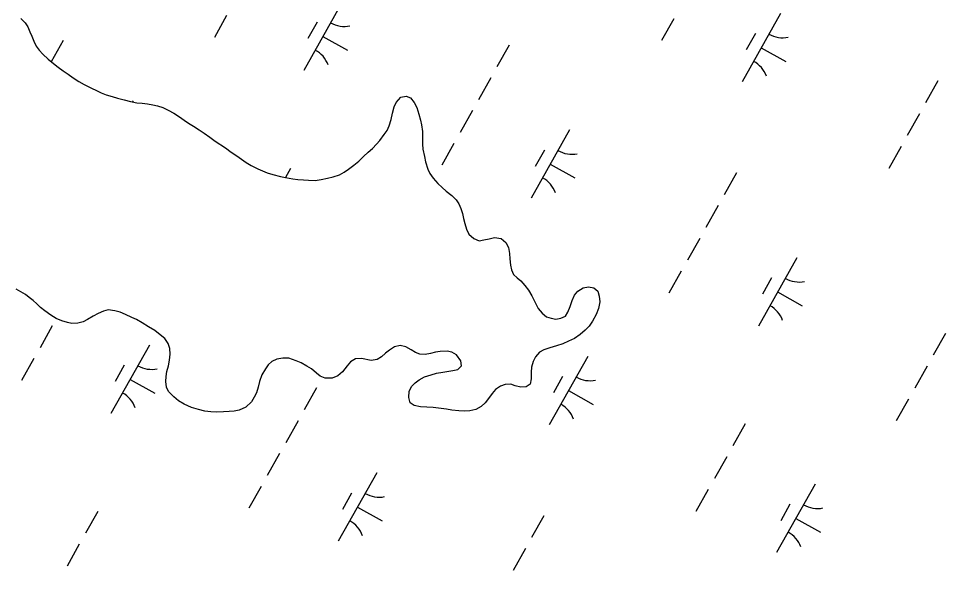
# Model space of a CAD drawing. Extents: x 3913936 to 3933962, y 195330 to 217741.
# Drawn here: x 3921813 to 3922405, y 205787 to 206139 of the extents above; entities that cross this region are included whole.
import ezdxf

# ---------------------------------------------------------------- set-up
doc = ezdxf.new("R2010")
doc.units = 0
doc.layers.add('V-WETL-SWMP', color=7, linetype='Continuous')

msp = doc.modelspace()

# ---------------------------------------------------------------- linework, layer by layer
at = {"layer": 'V-WETL-SWMP'}
for p, q in [((3922019.76, 206149.77), (3921995.26, 206106.19)), ((3922299.36, 206142.56), (3922274.86, 206098.97)), ((3921814.75, 206139.45), (3921817.48, 206136.65)), ((3921817.48, 206136.65), (3921819.17, 206133.97)), ((3921946.07, 206141.21), (3921938.23, 206127.26)), ((3922003.72, 206136.99), (3921997.84, 206126.53)), ((3922231.26, 206139.2), (3922223.42, 206125.25)), ((3921819.17, 206133.97), (3921820.61, 206130.9)), ((3921820.61, 206130.9), (3921821.79, 206128.09)), ((3921821.79, 206128.09), (3921823.11, 206124.89)), ((3921823.11, 206124.89), (3921824.55, 206121.69)), ((3921841.81, 206125.3), (3921834.23, 206111.81)), ((3922007.51, 206127.98), (3922023.2, 206119.16)), ((3922283.32, 206129.77), (3922277.44, 206119.31)), ((3921824.55, 206121.69), (3921826.5, 206119.14)), ((3921826.5, 206119.14), (3921828.84, 206116.59)), ((3922126.35, 206122.46), (3922118.51, 206108.51)), ((3922287.11, 206120.76), (3922302.8, 206111.94)), ((3921828.84, 206116.59), (3921832.21, 206113.41)), ((3921832.21, 206113.41), (3921835.57, 206110.75)), ((3921835.57, 206110.75), (3921838.55, 206108.34)), ((3921838.55, 206108.34), (3921841.78, 206106.05)), ((3921841.78, 206106.05), (3921844.88, 206103.77)), ((3921844.88, 206103.77), (3921848.24, 206101.49)), ((3921848.24, 206101.49), (3921851.73, 206099.21)), ((3922114.59, 206101.54), (3922106.75, 206087.59)), ((3921851.73, 206099.21), (3921855.22, 206097.32)), ((3921855.22, 206097.32), (3921859.86, 206094.92)), ((3921859.86, 206094.92), (3921862.96, 206093.54)), ((3922399.78, 206099.53), (3922391.94, 206085.58)), ((3921862.96, 206093.54), (3921866.06, 206092.02)), ((3921866.06, 206092.02), (3921869.15, 206090.77)), ((3921869.15, 206090.77), (3921873.02, 206089.52)), ((3921873.02, 206089.52), (3921876.49, 206088.53)), ((3921876.49, 206088.53), (3921880.74, 206087.41)), ((3922054.27, 206085.82), (3922057.2, 206089.19)), ((3922057.2, 206089.19), (3922060.53, 206089.86)), ((3922060.53, 206089.86), (3922063.37, 206088.73)), ((3922063.37, 206088.73), (3922065.58, 206085.8)), ((3921880.74, 206087.41), (3921884.73, 206086.42)), ((3921884.73, 206086.42), (3921888.72, 206085.69)), ((3921886.39, 206086.81), (3921886.03, 206086.18)), ((3921888.72, 206085.69), (3921892.19, 206085.33)), ((3921892.19, 206085.33), (3921895.53, 206084.98)), ((3921895.53, 206084.98), (3921899.01, 206084.37)), ((3921899.01, 206084.37), (3921901.97, 206083.63)), ((3921901.97, 206083.63), (3921905.32, 206082.63)), ((3921905.32, 206082.63), (3921908.8, 206080.87)), ((3922051.77, 206078.99), (3922053.02, 206082.99)), ((3922053.02, 206082.99), (3922054.27, 206085.82)), ((3922065.58, 206085.8), (3922067.28, 206082.61)), ((3922067.28, 206082.61), (3922068.73, 206078.25)), ((3921908.8, 206080.87), (3921912.29, 206078.97)), ((3921912.29, 206078.97), (3921915.91, 206076.69)), ((3921915.91, 206076.69), (3921919.01, 206074.54)), ((3922050.91, 206075), (3922051.77, 206078.99)), ((3922068.73, 206078.25), (3922069.67, 206074.54)), ((3922102.83, 206080.62), (3922094.99, 206066.67)), ((3922388.02, 206078.61), (3922380.18, 206064.66)), ((3921919.01, 206074.54), (3921921.72, 206072.64)), ((3921921.72, 206072.64), (3921924.95, 206070.61)), ((3922048.41, 206068.04), (3922049.66, 206071.01)), ((3922049.66, 206071.01), (3922050.91, 206075)), ((3922069.67, 206074.54), (3922070.33, 206071.59)), ((3922070.33, 206071.59), (3922070.89, 206067.35)), ((3921924.95, 206070.61), (3921928.44, 206068.46)), ((3921928.44, 206068.46), (3921931.8, 206066.18)), ((3921931.8, 206066.18), (3921935.42, 206063.65)), ((3922043.84, 206061.58), (3922046.63, 206065.33)), ((3922046.63, 206065.33), (3922048.41, 206068.04)), ((3922070.89, 206067.35), (3922070.93, 206063.37)), ((3922164.76, 206068.27), (3922140.25, 206024.68)), ((3921935.42, 206063.65), (3921938.78, 206061.24)), ((3921938.78, 206061.24), (3921945.25, 206056.8)), ((3922039.01, 206056.52), (3922041.68, 206059.25)), ((3922041.68, 206059.25), (3922043.84, 206061.58)), ((3922070.93, 206063.37), (3922071.09, 206059.14)), ((3922071.09, 206059.14), (3922071.25, 206056.05)), ((3922091.07, 206059.7), (3922083.23, 206045.75)), ((3921945.25, 206056.8), (3921948.87, 206054.14)), ((3921948.87, 206054.14), (3921952.49, 206051.73)), ((3922033.41, 206051.33), (3922036.33, 206054.06)), ((3922036.33, 206054.06), (3922039.01, 206056.52)), ((3922071.25, 206056.05), (3922072.19, 206051.31)), ((3922148.72, 206055.48), (3922142.84, 206045.02)), ((3922376.26, 206057.69), (3922368.42, 206043.74)), ((3921952.49, 206051.73), (3921955.46, 206049.58)), ((3921955.46, 206049.58), (3921958.56, 206047.55)), ((3921958.56, 206047.55), (3921961.79, 206045.53)), ((3922027.17, 206045.75), (3922030.35, 206048.48)), ((3922030.35, 206048.48), (3922033.41, 206051.33)), ((3922072.19, 206051.31), (3922072.87, 206047.85)), ((3922072.87, 206047.85), (3922074.45, 206043.24)), ((3921961.79, 206045.53), (3921965.92, 206043.51)), ((3921965.92, 206043.51), (3921968.89, 206042.13)), ((3921968.89, 206042.13), (3921971.98, 206041)), ((3921986.81, 206043.79), (3921983.5, 206037.91)), ((3922017.97, 206039.76), (3922021.04, 206041.46)), ((3922021.04, 206041.46), (3922023.85, 206043.28)), ((3922023.85, 206043.28), (3922027.17, 206045.75)), ((3922074.45, 206043.24), (3922075.76, 206040.43)), ((3922152.5, 206046.47), (3922168.2, 206037.65)), ((3921971.98, 206041), (3921975.46, 206039.88)), ((3921975.46, 206039.88), (3921980.48, 206038.51)), ((3921980.48, 206038.51), (3921983.57, 206037.9)), ((3921983.57, 206037.9), (3921988.33, 206037.17)), ((3921988.33, 206037.17), (3921991.54, 206036.69)), ((3921991.54, 206036.69), (3921995.14, 206036.46)), ((3921995.14, 206036.46), (3921998.23, 206036.24)), ((3921998.23, 206036.24), (3922002.59, 206036.15)), ((3922002.59, 206036.15), (3922006.44, 206036.7)), ((3922006.44, 206036.7), (3922010.42, 206037.51)), ((3922010.42, 206037.51), (3922014, 206038.44)), ((3922014, 206038.44), (3922017.97, 206039.76)), ((3922075.76, 206040.43), (3922077.85, 206037.62)), ((3922077.85, 206037.62), (3922080.83, 206034.05)), ((3922271.35, 206040.95), (3922263.51, 206027)), ((3922080.83, 206034.05), (3922083.55, 206031.51)), ((3922083.55, 206031.51), (3922086.14, 206029.22)), ((3922086.14, 206029.22), (3922089.64, 206026.56)), ((3922089.64, 206026.56), (3922092.49, 206023.76)), ((3922092.49, 206023.76), (3922094.18, 206021.08)), ((3922094.18, 206021.08), (3922095.5, 206018.14)), ((3922095.5, 206018.14), (3922096.55, 206014.93)), ((3922259.59, 206020.03), (3922251.75, 206006.08)), ((3922096.55, 206014.93), (3922097.22, 206011.86)), ((3922097.22, 206011.86), (3922098.02, 206008.53)), ((3922098.02, 206008.53), (3922098.96, 206004.94)), ((3922098.96, 206004.94), (3922100.53, 206001.87)), ((3922100.53, 206001.87), (3922103.77, 205998.95)), ((3922103.77, 205998.95), (3922107.12, 205997.57)), ((3922107.12, 205997.57), (3922110.19, 205998.24)), ((3922110.19, 205998.24), (3922113.53, 205998.91)), ((3922113.53, 205998.91), (3922116.99, 205999.59)), ((3922116.99, 205999.59), (3922121.1, 205999.11)), ((3922121.1, 205999.11), (3922124.08, 205996.57)), ((3922124.08, 205996.57), (3922125.78, 205993.25)), ((3922247.83, 205999.11), (3922239.99, 205985.16)), ((3922125.78, 205993.25), (3922126.46, 205989.4)), ((3922126.46, 205989.4), (3922126.75, 205986.06)), ((3922126.75, 205986.06), (3922127.17, 205982.08)), ((3922127.17, 205982.08), (3922127.84, 205979.01)), ((3922309.75, 205986.76), (3922285.25, 205943.17)), ((3922127.84, 205979.01), (3922129.02, 205976.19)), ((3922129.02, 205976.19), (3922131.36, 205974.03)), ((3922236.07, 205978.19), (3922228.23, 205964.24)), ((3922131.36, 205974.03), (3922133.69, 205972)), ((3922133.69, 205972), (3922136.28, 205969.07)), ((3922293.72, 205973.97), (3922287.84, 205963.51)), ((3921814.84, 205965.04), (3921811.87, 205966.81)), ((3921817.68, 205963.26), (3921814.84, 205965.04)), ((3922136.28, 205969.07), (3922138.62, 205966.01)), ((3922138.62, 205966.01), (3922140.84, 205962.56)), ((3922167.94, 205962.82), (3922170.1, 205965.4)), ((3922170.1, 205965.4), (3922173.42, 205967.62)), ((3922173.42, 205967.62), (3922176.88, 205968.16)), ((3922176.88, 205968.16), (3922180.22, 205967.68)), ((3922180.22, 205967.68), (3922182.94, 205965.52)), ((3922182.94, 205965.52), (3922183.74, 205962.19)), ((3922297.5, 205964.96), (3922313.19, 205956.14)), ((3921820.14, 205961.49), (3921817.68, 205963.26)), ((3921822.6, 205959.46), (3921820.14, 205961.49)), ((3921824.93, 205957.42), (3921822.6, 205959.46)), ((3922140.84, 205962.56), (3922142.68, 205958.6)), ((3922142.68, 205958.6), (3922144.77, 205954.51)), ((3922165.18, 205955.6), (3922166.43, 205959.46)), ((3922166.43, 205959.46), (3922167.94, 205962.82)), ((3922184.03, 205958.6), (3922183.3, 205954.35)), ((3922183.74, 205962.19), (3922184.03, 205958.6)), ((3921827.39, 205955.13), (3921824.93, 205957.42)), ((3921829.98, 205952.85), (3921827.39, 205955.13)), ((3921833.86, 205950.06), (3921829.98, 205952.85)), ((3921867.49, 205952.81), (3921864.16, 205951.24)), ((3921870.56, 205953.61), (3921867.49, 205952.81)), ((3921874.81, 205953.01), (3921870.56, 205953.61)), ((3921878.15, 205952.14), (3921874.81, 205953.01)), ((3922144.77, 205954.51), (3922147.24, 205951.45)), ((3922163.8, 205952.12), (3922165.18, 205955.6)), ((3922183.3, 205954.35), (3922181.79, 205950.61)), ((3921837.35, 205948.04), (3921833.86, 205950.06)), ((3921840.96, 205946.53), (3921837.35, 205948.04)), ((3921844.44, 205945.53), (3921840.96, 205946.53)), ((3921857.39, 205947.45), (3921854.45, 205945.88)), ((3921860.84, 205949.41), (3921857.39, 205947.45)), ((3921864.16, 205951.24), (3921860.84, 205949.41)), ((3921881.64, 205950.63), (3921878.15, 205952.14)), ((3921885.64, 205948.74), (3921881.64, 205950.63)), ((3921888.47, 205947.36), (3921885.64, 205948.74)), ((3921892.09, 205945.34), (3921888.47, 205947.36)), ((3922147.24, 205951.45), (3922150.08, 205949.16)), ((3922150.08, 205949.16), (3922153.05, 205948.16)), ((3922153.05, 205948.16), (3922156.01, 205947.55)), ((3922156.01, 205947.55), (3922159.34, 205948.22)), ((3922159.34, 205948.22), (3922162.15, 205949.53)), ((3922162.15, 205949.53), (3922163.8, 205952.12)), ((3922181.79, 205950.61), (3922179.52, 205946.36)), ((3921834.86, 205943.37), (3921827.02, 205929.42)), ((3921847.4, 205944.92), (3921844.44, 205945.53)), ((3921851.12, 205944.95), (3921847.4, 205944.92)), ((3921854.45, 205945.88), (3921851.12, 205944.95)), ((3921896.22, 205942.81), (3921892.09, 205945.34)), ((3921900.23, 205940.4), (3921896.22, 205942.81)), ((3922177.37, 205943.12), (3922174.7, 205940.53)), ((3922179.52, 205946.36), (3922177.37, 205943.12)), ((3921903.72, 205937.61), (3921900.23, 205940.4)), ((3921906.57, 205935.2), (3921903.72, 205937.61)), ((3921908.78, 205932.14), (3921906.57, 205935.2)), ((3922167.94, 205935.33), (3922164.23, 205933.5)), ((3922171.51, 205937.8), (3922167.94, 205935.33)), ((3922174.7, 205940.53), (3922171.51, 205937.8)), ((3922404.58, 205938.52), (3922396.74, 205924.57)), ((3921896.78, 205931.02), (3921872.28, 205887.43)), ((3921909.84, 205928.8), (3921908.78, 205932.14)), ((3921910.13, 205925.34), (3921909.84, 205928.8)), ((3922053.16, 205930.02), (3922049.84, 205927.93)), ((3922056.75, 205930.82), (3922053.16, 205930.02)), ((3922060.36, 205929.96), (3922056.75, 205930.82)), ((3922063.71, 205928.06), (3922060.36, 205929.96)), ((3922152.32, 205929.4), (3922148.35, 205928.08)), ((3922156.42, 205930.6), (3922152.32, 205929.4)), ((3922160.52, 205931.92), (3922156.42, 205930.6)), ((3922164.23, 205933.5), (3922160.52, 205931.92)), ((3921909.65, 205921.35), (3921910.13, 205925.34)), ((3922044.88, 205923.52), (3922042.06, 205921.95)), ((3922047.29, 205925.85), (3922044.88, 205923.52)), ((3922049.84, 205927.93), (3922047.29, 205925.85)), ((3922066.43, 205926.42), (3922063.71, 205928.06)), ((3922069.39, 205925.29), (3922066.43, 205926.42)), ((3922072.73, 205925.06), (3922069.39, 205925.29)), ((3922076.07, 205925.74), (3922072.73, 205925.06)), ((3922079.27, 205926.54), (3922076.07, 205925.74)), ((3922082.35, 205927.08), (3922079.27, 205926.54)), ((3922086.71, 205927.25), (3922082.35, 205927.08)), ((3922089.8, 205926.51), (3922086.71, 205927.25)), ((3922092.77, 205924.86), (3922089.8, 205926.51)), ((3922095.5, 205921.04), (3922092.77, 205924.86)), ((3922143.13, 205923.54), (3922141.62, 205920.7)), ((3922145.54, 205926.64), (3922143.13, 205923.54)), ((3922148.35, 205928.08), (3922145.54, 205926.64)), ((3922176.39, 205923.8), (3922151.88, 205880.21)), ((3921823.1, 205922.45), (3921815.26, 205908.5)), ((3921880.75, 205918.23), (3921874.87, 205907.77)), ((3921907.92, 205914.27), (3921908.91, 205917.88)), ((3921908.91, 205917.88), (3921909.65, 205921.35)), ((3921972.61, 205918.48), (3921970.84, 205916.02)), ((3921974.78, 205920.68), (3921972.61, 205918.48)), ((3921977.98, 205921.99), (3921974.78, 205920.68)), ((3921981.95, 205922.8), (3921977.98, 205921.99)), ((3921985.8, 205922.71), (3921981.95, 205922.8)), ((3921990.31, 205921.08), (3921985.8, 205922.71)), ((3921993.54, 205919.7), (3921990.31, 205921.08)), ((3921997.15, 205917.55), (3921993.54, 205919.7)), ((3922000.12, 205915.91), (3921997.15, 205917.55)), ((3922022.84, 205917.92), (3922019.92, 205914.04)), ((3922025.13, 205920.38), (3922022.84, 205917.92)), ((3922028.19, 205922.21), (3922025.13, 205920.38)), ((3922032.17, 205922.5), (3922028.19, 205922.21)), ((3922038.35, 205921.27), (3922032.17, 205922.5)), ((3922042.06, 205921.95), (3922038.35, 205921.27)), ((3922093.5, 205915.5), (3922095.92, 205917.83)), ((3922095.92, 205917.83), (3922095.5, 205921.04)), ((3922140.49, 205917.09), (3922140.27, 205913.88)), ((3922141.62, 205920.7), (3922140.49, 205917.09)), ((3922392.82, 205917.6), (3922384.98, 205903.65)), ((3921907.21, 205907.85), (3921907.44, 205911.06)), ((3921907.44, 205911.06), (3921907.92, 205914.27)), ((3921968.56, 205912.14), (3921967.06, 205907.89)), ((3921970.84, 205916.02), (3921968.56, 205912.14)), ((3922003.36, 205913.24), (3922000.12, 205915.91)), ((3922005.69, 205911.21), (3922003.36, 205913.24)), ((3922008.91, 205909.95), (3922005.69, 205911.21)), ((3922016.99, 205911.44), (3922013.41, 205909.99)), ((3922019.92, 205914.04), (3922016.99, 205911.44)), ((3922072.35, 205910.8), (3922076.45, 205912.12)), ((3922076.45, 205912.12), (3922079.91, 205913.06)), ((3922079.91, 205913.06), (3922083.88, 205913.74)), ((3922083.88, 205913.74), (3922090.3, 205914.82)), ((3922090.3, 205914.82), (3922093.5, 205915.5)), ((3922140.27, 205913.88), (3922140.31, 205909.51)), ((3922160.35, 205911.01), (3922154.47, 205900.55)), ((3921884.53, 205909.22), (3921900.22, 205900.4)), ((3921907.63, 205904.25), (3921907.21, 205907.85)), ((3921967.06, 205907.89), (3921966.07, 205904.16)), ((3922013.41, 205909.99), (3922008.91, 205909.95)), ((3922064.19, 205904.82), (3922066.35, 205907.02)), ((3922066.35, 205907.02), (3922068.77, 205908.97)), ((3922068.77, 205908.97), (3922072.35, 205910.8)), ((3922123.77, 205905.89), (3922120.83, 205904.83)), ((3922127.37, 205906.18), (3922123.77, 205905.89)), ((3922130.2, 205905.05), (3922127.37, 205906.18)), ((3922139.57, 205906.17), (3922137.02, 205904.47)), ((3922140.31, 205909.51), (3922139.57, 205906.17)), ((3921909.07, 205901.44), (3921907.63, 205904.25)), ((3921912.31, 205898.13), (3921909.07, 205901.44)), ((3921965.07, 205900.68), (3921963.69, 205897.84)), ((3921966.07, 205904.16), (3921965.07, 205900.68)), ((3922003.38, 205903.7), (3921995.54, 205889.75)), ((3922062.2, 205897.74), (3922062.42, 205901.59)), ((3922062.42, 205901.59), (3922064.19, 205904.82)), ((3922115.48, 205900.29), (3922113.2, 205896.93)), ((3922117.64, 205902.75), (3922115.48, 205900.29)), ((3922120.83, 205904.83), (3922117.64, 205902.75)), ((3922133.68, 205904.18), (3922130.2, 205905.05)), ((3922137.02, 205904.47), (3922133.68, 205904.18)), ((3922164.13, 205902), (3922179.83, 205893.18)), ((3921915.29, 205895.59), (3921912.31, 205898.13)), ((3921919.03, 205893.31), (3921915.29, 205895.59)), ((3921923.55, 205891.3), (3921919.03, 205893.31)), ((3921961.92, 205894.87), (3921958.23, 205891.37)), ((3921963.69, 205897.84), (3921961.92, 205894.87)), ((3922063.13, 205894.28), (3922062.2, 205897.74)), ((3922065.59, 205892.5), (3922063.13, 205894.28)), ((3922111.04, 205894.34), (3922108.36, 205891.87)), ((3922113.2, 205896.93), (3922111.04, 205894.34)), ((3922381.06, 205896.68), (3922373.22, 205882.73)), ((3921928.06, 205889.93), (3921923.55, 205891.3)), ((3921932.05, 205888.94), (3921928.06, 205889.93)), ((3921935.9, 205888.46), (3921932.05, 205888.94)), ((3921939.89, 205888.24), (3921935.9, 205888.46)), ((3921944, 205888.41), (3921939.89, 205888.24)), ((3921947.72, 205888.7), (3921944, 205888.41)), ((3921950.8, 205888.99), (3921947.72, 205888.7)), ((3921954.13, 205889.66), (3921950.8, 205888.99)), ((3921958.23, 205891.37), (3921954.13, 205889.66)), ((3922069.71, 205891.64), (3922065.59, 205892.5)), ((3922073.69, 205891.55), (3922069.71, 205891.64)), ((3922077.8, 205891.33), (3922073.69, 205891.55)), ((3922086.29, 205890.13), (3922077.8, 205891.33)), ((3922089.76, 205889.64), (3922086.29, 205890.13)), ((3922094.13, 205889.17), (3922089.76, 205889.64)), ((3922097.47, 205888.95), (3922094.13, 205889.17)), ((3922101.2, 205889.24), (3922097.47, 205888.95)), ((3922105.04, 205890.05), (3922101.2, 205889.24)), ((3922108.36, 205891.87), (3922105.04, 205890.05)), ((3921991.62, 205882.78), (3921983.77, 205868.83)), ((3922276.81, 205880.77), (3922268.97, 205866.82)), ((3921979.85, 205861.86), (3921972.01, 205847.91)), ((3922265.05, 205859.85), (3922257.21, 205845.9)), ((3922041.78, 205849.51), (3922017.28, 205805.92)), ((3921968.09, 205840.94), (3921960.25, 205826.99)), ((3922321.38, 205842.29), (3922296.88, 205798.7)), ((3922025.75, 205836.72), (3922019.87, 205826.26)), ((3922253.29, 205838.93), (3922245.45, 205824.98)), ((3922305.35, 205829.51), (3922299.47, 205819.04)), ((3921863.84, 205825.03), (3921856, 205811.08)), ((3922029.53, 205827.71), (3922045.22, 205818.89)), ((3922148.37, 205822.19), (3922140.53, 205808.24)), ((3922309.13, 205820.49), (3922324.82, 205811.67)), ((3921852.08, 205804.11), (3921844.24, 205790.16)), ((3922136.61, 205801.27), (3922128.77, 205787.32))]:
    msp.add_line(p, q, dxfattribs=at)
for centre, start, end in [((3922021.25, 206151.94), 239.88608, 281.42974), ((3922300.85, 206144.72), 239.88608, 281.42974), ((3921994.18, 206103.79), 19.88608, 61.42973), ((3922273.78, 206096.57), 19.88608, 61.42973), ((3922166.25, 206070.43), 239.88608, 281.42974), ((3922139.18, 206022.28), 19.88608, 61.42973), ((3922311.24, 205988.92), 239.88608, 281.42974), ((3922284.17, 205940.77), 19.88608, 61.42973), ((3921898.28, 205933.18), 239.88608, 281.42974), ((3922177.88, 205925.97), 239.88608, 281.42974), ((3921871.21, 205885.03), 19.88608, 61.42973), ((3922150.81, 205877.81), 19.88608, 61.42973), ((3922043.27, 205851.68), 239.88608, 281.42974), ((3922322.87, 205844.46), 239.88608, 281.42974), ((3922016.2, 205803.52), 19.88608, 61.42973), ((3922295.8, 205796.3), 19.88608, 61.42973)]:
    msp.add_arc(centre, 17.62, start, end, dxfattribs=at)

doc.saveas('drawing.dxf')
